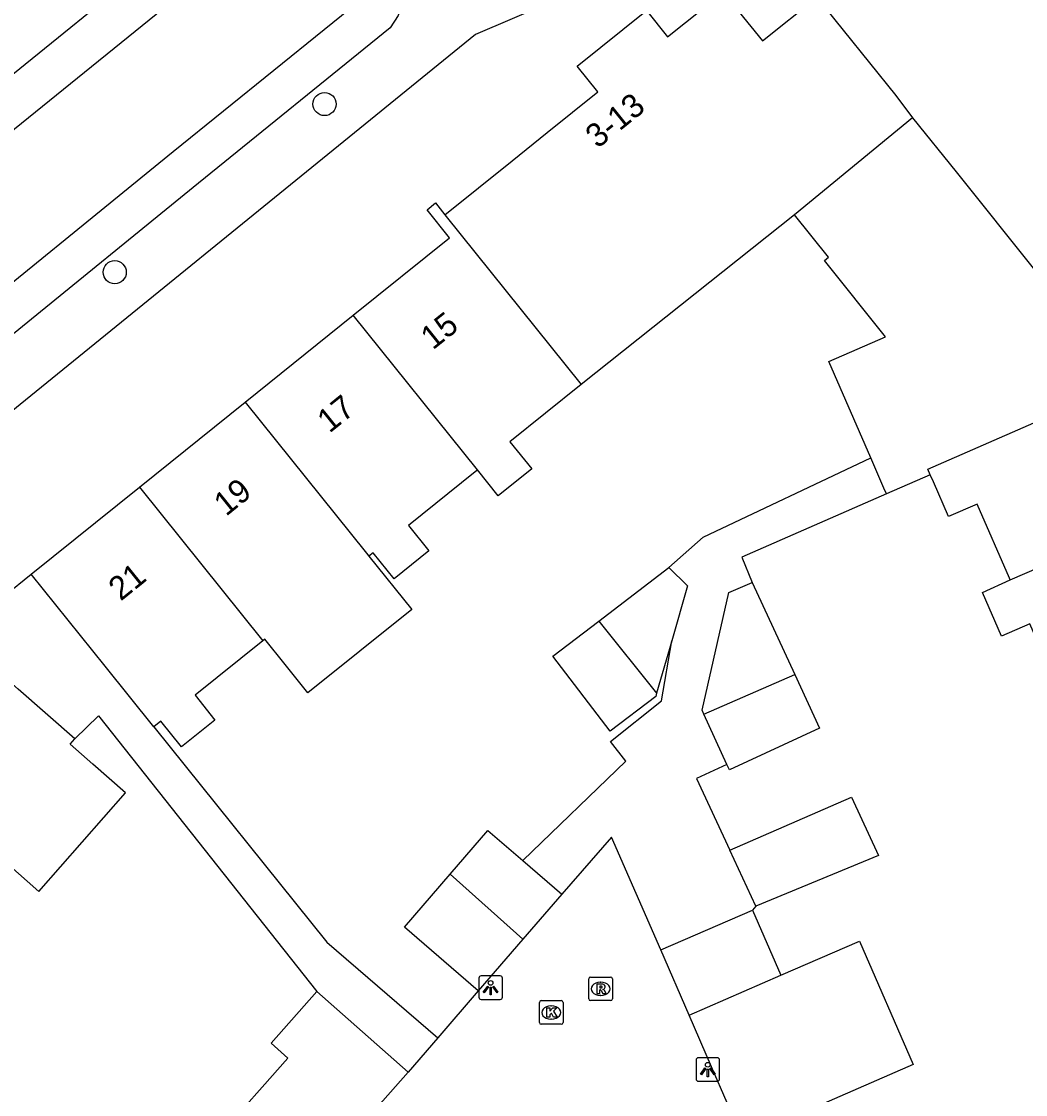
# Model space of a CAD drawing. Extents: x 158474 to 159560, y 388525 to 389605.
# Drawn here: x 158891.36 to 158933.91, y 388941.14 to 388986.6 of the extents above; entities that cross this region are included whole.
import ezdxf

# ---------------------------------------------------------------- set-up
doc = ezdxf.new("R2010")
doc.units = 0
for name, color, linetype in [('IMGEO_Boom', 7, 'Continuous'), ('IMGEO_Kolk', 7, 'Continuous'), ('IMGEO_Lichtpunt', 7, 'Continuous'), ('IMGEO_Pand', 7, 'Continuous'), ('IMGEO_Pand_nummerreeks', 7, 'Continuous'), ('IMGEO_Rijbaan_lokaal_open', 7, 'Continuous'), ('IMGEO_Rioolput', 7, 'Continuous'), ('IMGEO_Voetpad_open', 7, 'Continuous')]:
    doc.layers.add(name, color=color, linetype=linetype)

msp = doc.modelspace()

# ---------------------------------------------------------------- linework, layer by layer
at = {"layer": 'IMGEO_Boom'}
for centre in [(158904.201, 388983.099), (158895.31, 388975.977)]:
    msp.add_circle(centre, 0.489, dxfattribs=at)
at = {"layer": 'IMGEO_Kolk'}
for p, q in [((158913.307, 388944.195), (158913.307, 388945.047)), ((158913.382, 388945.121), (158914.234, 388945.121)), ((158913.795, 388944.901), (158913.82, 388944.901)), ((158914.308, 388945.047), (158914.308, 388944.195)), ((158914.234, 388944.121), (158913.382, 388944.121)), ((158913.818, 388944.341), (158913.793, 388944.341))]:
    msp.add_line(p, q, dxfattribs=at)
for points in [[(158913.307, 388944.195), (158913.307, 388945.047)], [(158913.382, 388945.121), (158914.234, 388945.121)], [(158914.308, 388945.047), (158914.308, 388944.195)], [(158913.628, 388944.821), (158913.751, 388944.821), (158913.751, 388944.67), (158913.881, 388944.821), (158914.045, 388944.821), (158913.899, 388944.67), (158914.052, 388944.421), (158913.9, 388944.421), (158913.815, 388944.585), (158913.751, 388944.518), (158913.751, 388944.421), (158913.628, 388944.421), (158913.628, 388944.821)], [(158914.234, 388944.121), (158913.382, 388944.121)]]:
    msp.add_lwpolyline(points, dxfattribs=at)
for centre, start, end in [((158913.384, 388945.045), 91.552, 178.448), ((158913.384, 388945.045), 91.552, 178.448), ((158914.232, 388945.045), 1.552, 88.448), ((158914.232, 388945.045), 1.552, 88.448), ((158913.384, 388944.197), 181.552, 268.448), ((158913.384, 388944.197), 181.552, 268.448), ((158914.232, 388944.197), 271.552, 358.448), ((158914.232, 388944.197), 271.552, 358.448)]:
    msp.add_arc(centre, 0.0765, start, end, dxfattribs=at)
for centre, major_axis, ratio, start_param, end_param in [((158913.794, 388944.621), (-0.387, 0.002), 0.722429, 4.712389, 7.853982), ((158913.819, 388944.621), (-0.39, 0.002), 0.717154, 1.570796, 4.712389)]:
    msp.add_ellipse(centre, major_axis=major_axis, ratio=ratio, start_param=start_param, end_param=end_param, dxfattribs=at)
at = {"layer": 'IMGEO_Lichtpunt'}
for p, q in [((158910.74, 388946.073), (158910.74, 388945.266)), ((158910.74, 388946.073), (158910.74, 388945.266)), ((158911.642, 388946.168), (158910.834, 388946.168)), ((158911.642, 388946.168), (158910.834, 388946.168)), ((158911.736, 388945.266), (158911.736, 388946.073)), ((158911.736, 388945.266), (158911.736, 388946.073)), ((158910.834, 388945.172), (158911.642, 388945.172)), ((158910.834, 388945.172), (158911.642, 388945.172)), ((158920.846, 388942.701), (158920.038, 388942.701)), ((158920.846, 388942.701), (158920.038, 388942.701)), ((158919.944, 388942.606), (158919.944, 388941.799)), ((158919.944, 388942.606), (158919.944, 388941.799)), ((158920.94, 388941.799), (158920.94, 388942.606)), ((158920.94, 388941.799), (158920.94, 388942.606)), ((158920.038, 388941.705), (158920.846, 388941.705)), ((158920.038, 388941.705), (158920.846, 388941.705))]:
    msp.add_line(p, q, dxfattribs=at)
for points in [[(158911.114, 388945.737), (158911.153, 388945.709), (158910.965, 388945.447), (158910.927, 388945.474), (158911.114, 388945.737)], [(158911.216, 388945.689), (158911.263, 388945.689), (158911.263, 388945.367), (158911.216, 388945.367), (158911.216, 388945.689)], [(158911.326, 388945.709), (158911.364, 388945.736), (158911.551, 388945.474), (158911.512, 388945.446), (158911.326, 388945.709)], [(158920.318, 388942.27), (158920.357, 388942.242), (158920.169, 388941.98), (158920.131, 388942.007), (158920.318, 388942.27)], [(158920.42, 388942.222), (158920.467, 388942.222), (158920.467, 388941.9), (158920.42, 388941.9), (158920.42, 388942.222)], [(158920.53, 388942.242), (158920.568, 388942.269), (158920.755, 388942.007), (158920.716, 388941.979), (158920.53, 388942.242)]]:
    msp.add_lwpolyline(points, dxfattribs=at)
for centre in [(158911.239, 388945.871), (158920.443, 388942.404)]:
    msp.add_circle(centre, 0.0994, dxfattribs=at)
for centre, start, end in [((158910.834, 388946.073), 90, 180), ((158910.834, 388946.073), 90, 180), ((158911.642, 388946.073), 0, 90), ((158911.642, 388946.073), 0, 90), ((158910.834, 388945.266), 180, 270), ((158910.834, 388945.266), 180, 270), ((158911.642, 388945.266), 270, 0), ((158911.642, 388945.266), 270, 360), ((158920.038, 388942.606), 90, 180), ((158920.038, 388942.606), 90, 180), ((158920.846, 388942.606), 0, 90), ((158920.846, 388942.606), 0, 90), ((158920.038, 388941.799), 180, 270), ((158920.038, 388941.799), 180, 270), ((158920.846, 388941.799), 270, 0), ((158920.846, 388941.799), 270, 360)]:
    msp.add_arc(centre, 0.0946, start, end, dxfattribs=at)
at = {"layer": 'IMGEO_Pand'}
for points in [[(158909.305, 388978.408), (158912.153, 388980.698), (158913.634, 388981.889), (158915.781, 388983.615), (158914.907, 388984.701), (158917.844, 388987.063), (158918.741, 388985.947), (158921.094, 388987.839), (158922.756, 388985.772), (158925.059, 388987.624), (158928.406, 388983.461), (158929.121, 388982.51)], [(158929.121, 388982.51), (158924.117, 388978.405)], [(158929.121, 388982.51), (158930.96, 388980.222), (158934.346, 388976.009), (158936.992, 388977.163), (158939.327, 388971.808), (158938.528, 388971.46)], [(158905.416, 388974.153), (158909.499, 388977.436), (158908.546, 388978.621), (158908.903, 388978.908), (158909.305, 388978.408)], [(158909.305, 388978.408), (158915.075, 388971.226)], [(158924.117, 388978.405), (158915.075, 388971.226)], [(158927.347, 388968.112), (158925.566, 388972.196), (158927.976, 388973.246), (158925.386, 388976.467), (158925.561, 388976.608), (158924.117, 388978.405)], [(158900.838, 388970.472), (158905.416, 388974.153)], [(158910.682, 388967.6), (158905.416, 388974.153)], [(158929.872, 388967.398), (158929.766, 388967.64), (158938.528, 388971.46)], [(158915.075, 388971.226), (158912.056, 388968.798), (158912.984, 388967.643), (158911.564, 388966.502), (158910.682, 388967.6)], [(158896.353, 388966.866), (158900.838, 388970.472)], [(158900.838, 388970.472), (158905.979, 388964.076), (158906.082, 388963.948)], [(158928.012, 388966.587), (158927.906, 388966.829), (158927.347, 388968.112)], [(158910.682, 388967.6), (158910.634, 388967.561), (158910.578, 388967.516), (158907.76, 388965.25), (158908.624, 388964.176), (158907.147, 388962.988), (158906.26, 388964.091), (158906.082, 388963.948)], [(158929.872, 388967.398), (158928.012, 388966.587)], [(158933.26, 388962.939), (158933.228, 388963.011), (158931.859, 388966.152), (158930.646, 388965.623), (158930.001, 388967.103), (158929.872, 388967.398)], [(158891.774, 388963.184), (158896.353, 388966.866)], [(158896.353, 388966.866), (158901.582, 388960.361)], [(158933.26, 388962.939), (158940.816, 388966.213)], [(158906.082, 388963.948), (158907.895, 388961.693), (158903.498, 388958.157), (158902.536, 388959.353), (158901.669, 388960.431), (158901.582, 388960.361)], [(158896.969, 388956.722), (158894.907, 388959.288), (158891.774, 388963.184)], [(158915.823, 388961.202), (158918.787, 388963.474)], [(158918.787, 388963.474), (158919.584, 388962.689), (158918.913, 388960.367)], [(158920.275, 388957.258), (158920.198, 388957.425), (158921.327, 388962.411), (158922.326, 388962.834)], [(158922.326, 388962.834), (158924.128, 388958.938)], [(158935.576, 388957.685), (158934.092, 388961.087), (158932.886, 388960.561), (158932.081, 388962.405), (158933.26, 388962.939)], [(158918.274, 388958.152), (158918.233, 388958.008), (158916.305, 388956.531), (158913.871, 388959.706), (158915.823, 388961.202)], [(158915.823, 388961.202), (158918.274, 388958.152)], [(158893.623, 388956.209), (158891.22, 388958.32), (158888.701, 388960.531)], [(158901.582, 388960.361), (158898.714, 388958.055), (158899.556, 388957.007), (158898.141, 388955.87), (158897.265, 388956.96), (158896.969, 388956.722)], [(158918.913, 388960.367), (158918.274, 388958.152)], [(158920.275, 388957.258), (158924.128, 388958.938)], [(158924.128, 388958.938), (158925.181, 388956.661), (158921.355, 388954.905), (158921.254, 388955.125)], [(158921.254, 388955.125), (158920.275, 388957.258)], [(158890.74, 388950.942), (158892.099, 388949.749), (158895.765, 388953.928), (158894.386, 388955.138), (158893.424, 388955.982), (158893.623, 388956.209)], [(158921.382, 388951.496), (158926.531, 388953.741), (158927.676, 388951.267), (158922.483, 388949.128)], [(158909.526, 388950.48), (158911.126, 388952.334), (158912.605, 388951.058)], [(158922.483, 388949.128), (158921.382, 388951.496)], [(158912.605, 388951.058), (158914.253, 388949.636)], [(158910.716, 388945.536), (158907.589, 388948.234), (158909.526, 388950.48)], [(158909.526, 388950.48), (158912.608, 388947.729)], [(158914.253, 388949.636), (158912.608, 388947.729)], [(158918.452, 388947.274), (158922.339, 388948.96)], [(158922.339, 388948.96), (158923.539, 388946.194)], [(158912.608, 388947.729), (158910.716, 388945.536)], [(158923.539, 388946.194), (158926.865, 388947.644), (158929.146, 388942.413), (158921.925, 388939.265)], [(158919.655, 388944.501), (158918.452, 388947.274)], [(158919.655, 388944.501), (158923.539, 388946.194)], [(158903.874, 388945.502), (158901.941, 388943.315), (158902.649, 388942.689), (158901.555, 388941.452), (158900.788, 388940.584)], [(158907.741, 388942.085), (158903.874, 388945.502)], [(158921.925, 388939.265), (158920.6, 388942.321), (158919.655, 388944.501)], [(158907.741, 388942.085), (158905.808, 388939.898), (158903.947, 388937.792)]]:
    msp.add_lwpolyline(points, dxfattribs=at)
at = {"layer": 'IMGEO_Rijbaan_lokaal_open'}
for points in [[(158905.645, 388993.972), (158905.218, 388993.501), (158884.388, 388976.64)], [(158887.785, 388972.95), (158897.784, 388981.085), (158908.446, 388989.723)], [(158918.452, 388947.274), (158916.357, 388952.043), (158914.253, 388949.636)], [(158910.716, 388945.536), (158909, 388943.546)], [(158909, 388943.546), (158907.741, 388942.085)]]:
    msp.add_lwpolyline(points, dxfattribs=at)
at = {"layer": 'IMGEO_Rioolput'}
for p, q in [((158915.399, 388945.196), (158915.399, 388946.048)), ((158915.474, 388946.122), (158916.326, 388946.122)), ((158915.887, 388945.902), (158915.912, 388945.902)), ((158916.4, 388946.048), (158916.4, 388945.196)), ((158916.326, 388945.122), (158915.474, 388945.122)), ((158915.91, 388945.342), (158915.885, 388945.342))]:
    msp.add_line(p, q, dxfattribs=at)
for points in [[(158915.399, 388945.196), (158915.399, 388946.048)], [(158915.474, 388946.122), (158916.326, 388946.122)], [(158915.988, 388945.82), (158915.736, 388945.822), (158915.736, 388945.422)], [(158916.4, 388946.048), (158916.4, 388945.196)], [(158915.736, 388945.422), (158915.86, 388945.422), (158915.86, 388945.584), (158915.871, 388945.584)], [(158915.914, 388945.741), (158915.86, 388945.741), (158915.86, 388945.66)], [(158915.86, 388945.66), (158915.912, 388945.66)], [(158915.918, 388945.555), (158915.989, 388945.422), (158916.129, 388945.422), (158916.064, 388945.548)], [(158916.326, 388945.122), (158915.474, 388945.122)]]:
    msp.add_lwpolyline(points, dxfattribs=at)
for centre, radius, start, end in [((158915.476, 388946.046), 0.0765, 91.552, 178.448), ((158915.476, 388946.046), 0.0765, 91.552, 178.448), ((158915.987, 388945.71), 0.109, 350.3612, 89.416), ((158916.324, 388946.046), 0.0765, 1.552, 88.448), ((158916.324, 388946.046), 0.0765, 1.552, 88.448), ((158915.87, 388945.531), 0.0533, 26.0293, 88.6989), ((158915.896, 388945.849), 0.19, 274.7715, 282.9687), ((158915.92, 388945.645), 0.0964, 77.0061, 93.1865), ((158915.934, 388945.702), 0.0378, 276.6634, 79.6772), ((158915.985, 388945.71), 0.112, 277.5842, 350.9817), ((158915.969, 388945.495), 0.108, 29.5134, 73.7905), ((158915.476, 388945.198), 0.0765, 181.552, 268.448), ((158915.476, 388945.198), 0.0765, 181.552, 268.448), ((158916.324, 388945.198), 0.0765, 271.552, 358.448), ((158916.324, 388945.198), 0.0765, 271.552, 358.448)]:
    msp.add_arc(centre, radius, start, end, dxfattribs=at)
for centre, major_axis, ratio, start_param, end_param in [((158915.886, 388945.622), (-0.387, 0.002), 0.722429, 4.712389, 7.853982), ((158915.911, 388945.622), (-0.39, 0.002), 0.717154, 1.570796, 4.712389)]:
    msp.add_ellipse(centre, major_axis=major_axis, ratio=ratio, start_param=start_param, end_param=end_param, dxfattribs=at)
at = {"layer": 'IMGEO_Voetpad_open'}
for points in [[(158933.359, 388995.794), (158926.282, 388992.761), (158921.177, 388990.574), (158910.593, 388986.04), (158887.292, 388967.121)], [(158885.318, 388979.77), (158902.098, 388993.366)], [(158907.805, 388988.707), (158907.315, 388986.845), (158906.977, 388986.323), (158898.867, 388979.752), (158891.018, 388973.366)], [(158918.787, 388963.474), (158920.249, 388964.756), (158927.347, 388968.112)], [(158886.895, 388966.813), (158890.654, 388962.284), (158891.774, 388963.184)], [(158928.012, 388966.587), (158921.878, 388963.913), (158922.326, 388962.834)], [(158912.605, 388951.058), (158916.975, 388955.269), (158916.316, 388956.095), (158918.484, 388957.825), (158918.913, 388960.367)], [(158893.623, 388956.209), (158894.621, 388957.185), (158903.874, 388945.502)], [(158896.969, 388956.722), (158904.304, 388947.595), (158909, 388943.546)], [(158921.254, 388955.125), (158919.97, 388954.536), (158921.382, 388951.496)], [(158922.483, 388949.128), (158922.339, 388948.96)]]:
    msp.add_lwpolyline(points, dxfattribs=at)

# ---------------------------------------------------------------- texts
at = {"layer": 'IMGEO_Pand_nummerreeks'}
for s, rotation, p in [('3-13', 38.8007, (158915.773, 388981.189)), ('15', 38.8007, (158908.79, 388972.657)), ('17', 38.8007, (158904.408, 388969.134)), ('19', 38.8007, (158900.026, 388965.611)), ('21', 38.803, (158895.563, 388962.022))]:
    msp.add_text(s, height=1, rotation=rotation, dxfattribs=at).set_placement(p)

doc.saveas('drawing.dxf')
